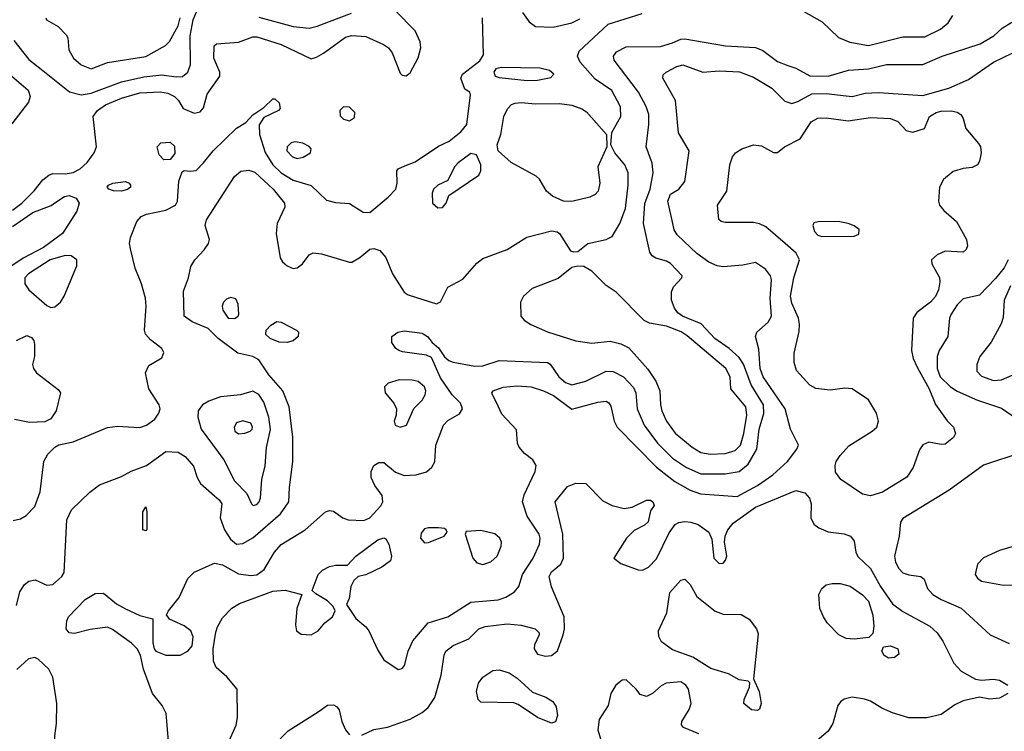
# Model space of a CAD drawing. Extents: x 1173029 to 1307123, y 522559 to 678521.
# Tile 508 of 623: x 1237920 to 1242798, y 640407 to 643935. Entities that reach past the tile are written whole.
import ezdxf

# ---------------------------------------------------------------- set-up
doc = ezdxf.new("R2010")
doc.units = 0

msp = doc.modelspace()

# ---------------------------------------------------------------- linework, layer by layer
at = {"layer": '0CON10XD'}
for points in [[(1237885, 642991.1), (1237931.1, 643025), (1237992.7, 643087.3), (1238035, 643140.8), (1238065, 643164.7), (1238085, 643171.9), (1238145, 643170.7), (1238185, 643177.5), (1238219.5, 643195), (1238255, 643226.7), (1238290, 643275), (1238300.4, 643305), (1238284.6, 643455), (1238305.4, 643485), (1238345, 643512.5), (1238425, 643546), (1238515, 643571.6), (1238617.4, 643577.4), (1238655, 643571.3), (1238687.5, 643555), (1238707.1, 643535), (1238730, 643495), (1238785, 643471.9), (1238815, 643478), (1238831.7, 643498.3), (1238848.6, 643565), (1238912.5, 643655), (1238912.2, 643675), (1238882.5, 643745), (1238883.3, 643805), (1238895, 643815.8), (1239005, 643822.9), (1239075, 643850.8), (1239095, 643850.4), (1239215, 643812.5), (1239365, 643740.8), (1239391.3, 643748.7), (1239425, 643769.4), (1239535, 643848.7), (1239565, 643855.9), (1239635, 643852.1), (1239722.2, 643812.2), (1239746.9, 643795), (1239765, 643770), (1239805, 643670), (1239815, 643660), (1239835, 643656), (1239855, 643671.2), (1239895, 643746.7), (1239906.9, 643795), (1239904.3, 643825), (1239879.4, 643879.4), (1239780.3, 643980.3)], [(1237887.3, 641452.7), (1237925, 641460.8), (1237953.2, 641476.8), (1237995, 641522), (1238022.5, 641595), (1238040.6, 641745), (1238059.7, 641780.3), (1238095, 641816), (1238113.5, 641826.5), (1238185, 641841.8), (1238355, 641913.8), (1238405, 641920.5), (1238485.4, 641915.4), (1238515, 641913.6), (1238549.2, 641925), (1238590, 641955), (1238610, 641985), (1238615.5, 642005), (1238611.2, 642025), (1238560.4, 642105), (1238543.1, 642185), (1238560, 642220), (1238625, 642258), (1238634.2, 642285), (1238624, 642305), (1238567.6, 642347.6), (1238543.6, 642376.4), (1238538.8, 642395), (1238546.9, 642515), (1238543.1, 642555), (1238524.5, 642625), (1238493.2, 642703.2), (1238469, 642799), (1238464.7, 642825), (1238468.6, 642855), (1238500.9, 642935), (1238521.4, 642958.6), (1238549.1, 642970.9), (1238645, 642990.8), (1238692.9, 643015), (1238702.2, 643035), (1238709.4, 643135), (1238725, 643180), (1238735, 643187.5), (1238765, 643183.8), (1238795, 643188), (1238831.4, 643225), (1238878.1, 643285), (1238995, 643396.9), (1239041.2, 643425), (1239075, 643464), (1239130.5, 643499.5), (1239175, 643542.5), (1239185, 643542.5), (1239205, 643522.5), (1239210, 643495), (1239202.5, 643485), (1239129.7, 643450.3), (1239106.6, 643413.4), (1239108.2, 643365), (1239136.1, 643276.1), (1239175, 643216.1), (1239215.3, 643175), (1239275, 643139), (1239365, 643112.5), (1239440.1, 643040.1), (1239485, 643027.9), (1239555, 643024.5), (1239621.2, 642981.2), (1239655, 642978.9), (1239745.3, 643054.7), (1239783.3, 643095), (1239790.6, 643125), (1239788, 643185), (1239795, 643196), (1239828.7, 643211.3), (1239879.1, 643230.9), (1239995, 643307.5), (1240047.6, 643332.4), (1240105, 643378.8), (1240136, 643415), (1240153, 643563), (1240150, 643575), (1240125, 643590), (1240106.2, 643645), (1240114, 643665), (1240199.5, 643730.5), (1240218.8, 643761.2), (1240213.6, 643943.6)], [(1237891.8, 643831.8), (1237965, 643738.2), (1238035, 643683.3), (1238167.3, 643577.3), (1238225, 643562), (1238275, 643570.2), (1238425, 643627.6), (1238535, 643652.4), (1238625, 643661.9), (1238695, 643651.6), (1238726.2, 643653.8), (1238753.4, 643675), (1238767, 643713), (1238765.1, 643855), (1238779.5, 643935), (1238796.5, 643973.5)], [(1237905, 641030), (1237920.9, 641099.1), (1237944.5, 641135.5), (1237965, 641151.4), (1237997.3, 641157.3), (1238055, 641132), (1238085, 641134), (1238129.2, 641175), (1238141.4, 641195), (1238153.8, 641455), (1238177.1, 641505), (1238267.9, 641592.1), (1238315, 641628.6), (1238425, 641669.4), (1238473.3, 641696.7), (1238548, 641725), (1238645, 641794.3), (1238705, 641791.1), (1238740.1, 641770.1), (1238782.2, 641722.2), (1238798.9, 641665), (1238815.3, 641635.3), (1238884.7, 641574.7), (1238908.5, 641555), (1238921.5, 641535), (1238913.2, 641465), (1238934.7, 641405), (1238965, 641359.2), (1238995, 641335.3), (1239025, 641338.7), (1239075, 641366), (1239212.9, 641485), (1239253.1, 641545), (1239256.2, 641615), (1239273.8, 641745), (1239273.2, 641865), (1239255.4, 642015), (1239223.8, 642095), (1239155.3, 642175), (1239105, 642248.5), (1239075, 642265.5), (1239001.3, 642281.3), (1238904, 642355), (1238854.1, 642404.1), (1238775, 642437.5), (1238734.5, 642464.5), (1238731.2, 642588.8), (1238756, 642655), (1238768.3, 642711.7), (1238788, 642745), (1238835, 642794), (1238856, 642825), (1238860, 642845), (1238840, 642915), (1238845, 642942.5), (1238985, 643157.1), (1239015.5, 643184.5), (1239055, 643189.1), (1239085, 643179.6), (1239176.1, 643095), (1239232.7, 643025), (1239233.8, 643005), (1239195.4, 642925), (1239191.5, 642875), (1239211.3, 642755), (1239222.5, 642735), (1239245.2, 642715.2), (1239275, 642701.2), (1239295, 642704.7), (1239320.8, 642725), (1239355, 642770), (1239375, 642779.4), (1239415, 642774.4), (1239555, 642733.3), (1239565, 642733.3), (1239605, 642755.8), (1239655, 642798), (1239675, 642800), (1239705, 642791.2), (1239735, 642756.2), (1239767.5, 642675), (1239825, 642583.8), (1239845, 642570.8), (1239985, 642525.6), (1240005, 642535.8), (1240041.9, 642608.1), (1240115, 642649.2), (1240185, 642727.9), (1240215, 642750.8), (1240334.7, 642795.3), (1240432.4, 642857.6), (1240555, 642888.1), (1240583.1, 642883.1), (1240594.4, 642874.4), (1240649.5, 642789.5), (1240665, 642783.8), (1240685, 642786.2), (1240735, 642826), (1240825, 642845.8), (1240855, 642860), (1240893.3, 642925), (1240920.8, 642999.2), (1240935.4, 643114.6), (1240934.5, 643175), (1240917.5, 643215), (1240869.4, 643275), (1240848.8, 643315), (1240853.8, 643375), (1240899.2, 643455), (1240896.4, 643503.6), (1240853.5, 643583.5), (1240770.8, 643640.7), (1240696.2, 643725), (1240683.8, 643755), (1240691.8, 643778.2), (1240836.4, 643913.6), (1241004.1, 643965.9)], [(1238050, 643945), (1238052.5, 643935), (1238111.7, 643901.7), (1238150.5, 643860.5), (1238158.8, 643845), (1238164.3, 643785), (1238187.1, 643745), (1238225, 643711.5), (1238275, 643691.9), (1238355, 643722.1), (1238545, 643752.5), (1238642.6, 643807.4), (1238663.2, 643826.8), (1238705, 643904), (1238714.6, 643945)], [(1239105, 643947.4), (1239275, 643901.8), (1239355, 643892.4), (1239393.5, 643903.5), (1239563.4, 643966.6)], [(1240410.7, 643970.7), (1240444.5, 643924.5), (1240475, 643901.6), (1240562.8, 643897.2), (1240655, 643918.9), (1240695, 643940)], [(1241805.5, 643975.5), (1241896, 643925), (1241977.4, 643847.4), (1242033.1, 643823.1), (1242125, 643806.5), (1242295, 643850), (1242405, 643850.7), (1242482.6, 643887.4), (1242519.9, 643920.1), (1242543.5, 643955)], [(1238657.2, 640357.2), (1238645.6, 640495), (1238625.8, 640535), (1238578.1, 640595), (1238534, 640715), (1238518.8, 640785), (1238502, 640815), (1238474.5, 640844.5), (1238380.9, 640910.9), (1238355, 640922.9), (1238269.1, 640910.9), (1238192.1, 640892.1), (1238165, 640895.8), (1238150, 640915), (1238154.4, 640955), (1238162.9, 640975), (1238245, 641060), (1238295, 641090.8), (1238335, 641092), (1238399.6, 641039.6), (1238444.6, 641014.6), (1238515, 640981.4), (1238580, 640965), (1238580, 640845), (1238585.9, 640815.9), (1238594.2, 640804.2), (1238645, 640784.4), (1238715, 640784.6), (1238752.9, 640805), (1238775, 640830), (1238779.2, 640875), (1238768, 640905), (1238735, 640929.4), (1238662.4, 640962.4), (1238648, 640985), (1238657.5, 641005), (1238710.2, 641069.8), (1238752.5, 641165), (1238784.1, 641195.9), (1238885, 641241.2), (1238925, 641231.5), (1239005, 641187.5), (1239065, 641178.9), (1239095, 641183.1), (1239131.2, 641208.8), (1239183.1, 641295), (1239215, 641332.5), (1239334.2, 641405.8), (1239435, 641495.7), (1239455, 641502), (1239475, 641498), (1239521.2, 641465), (1239547.5, 641455), (1239625, 641451.8), (1239655.5, 641465), (1239709.6, 641525), (1239720, 641545), (1239716.8, 641576.8), (1239680, 641625), (1239661.2, 641665), (1239661.2, 641695), (1239674, 641725), (1239700.2, 641739.8), (1239725, 641739.4), (1239781.9, 641691.9), (1239825.4, 641675.4), (1239885, 641677.7), (1239935.9, 641694.1), (1239962.7, 641717.3), (1239976.7, 641743.3), (1239981.8, 641825), (1240020, 641925), (1240041.7, 641948.3), (1240099.5, 641980.5), (1240113.5, 642005), (1240104, 642034), (1240063.3, 642075), (1240005, 642158.9), (1239960, 642260), (1239935, 642271.9), (1239817.6, 642287.6), (1239798.8, 642295), (1239783.8, 642305), (1239763.3, 642335), (1239763.3, 642365), (1239793.3, 642385), (1239825, 642393.1), (1239915, 642381.1), (1239940.8, 642365), (1239964.3, 642334.3), (1239995, 642308), (1240025, 642264.2), (1240045.9, 642245.9), (1240067.7, 642237.7), (1240175, 642217.7), (1240215, 642219.2), (1240295.6, 642245.6), (1240535, 642236), (1240547.9, 642227.9), (1240591.8, 642165), (1240625, 642136.5), (1240655, 642125.3), (1240725, 642143.5), (1240825, 642192.7), (1240860.6, 642190.6), (1240911.1, 642165), (1240961.7, 642111.7), (1240972.7, 642085), (1240978.7, 642005), (1241014.1, 641925), (1241079.4, 641835), (1241155, 641761.9), (1241224.2, 641714.2), (1241295, 641682.9), (1241415, 641683.3), (1241485, 641695.3), (1241529.2, 641730.8), (1241572.9, 641805), (1241583.3, 641905), (1241607.2, 641982.8), (1241604.8, 642025), (1241543.5, 642125), (1241506.9, 642226.9), (1241485, 642259.4), (1241434.5, 642304.5), (1241364, 642355), (1241296.4, 642426.4), (1241203.3, 642465), (1241181.3, 642481.3), (1241164, 642505), (1241149.2, 642545), (1241149.2, 642585), (1241160, 642610), (1241201.2, 642655), (1241202, 642665), (1241145, 642725.8), (1241125, 642737.5), (1241072.3, 642752.3), (1241053.8, 642763.8), (1241041.8, 642781.8), (1241010.3, 642925), (1241016.6, 643023.4), (1241043.7, 643095), (1241058.4, 643175), (1241054.4, 643224.4), (1241023.2, 643305), (1241037.5, 643415), (1241036.7, 643465), (1241024, 643505), (1240985.5, 643575.5), (1240865.6, 643735), (1240862.9, 643755), (1240877.5, 643775), (1240925, 643800), (1241095, 643802.7), (1241155, 643819.6), (1241195, 643838.8), (1241215, 643840.8), (1241417.5, 643805), (1241565, 643797.5), (1241601.7, 643781.7), (1241675, 643728.2), (1241725, 643707.7), (1241765, 643695.4), (1241835, 643656.9), (1241925.2, 643654.8), (1242025.7, 643684.3), (1242125, 643690.8), (1242215, 643712.2), (1242395, 643712.2), (1242490, 643755), (1242679.2, 643815), (1242747.1, 643855), (1242787.8, 643892.2), (1242835, 643922.2)], [(1239285.9, 640934.1), (1239291.2, 640905), (1239315, 640889.2), (1239365, 640885.6), (1239399.2, 640905), (1239432.5, 640945), (1239470, 640975), (1239482.5, 641005), (1239472.5, 641025), (1239445, 641053.3), (1239387.7, 641087.7), (1239370, 641105), (1239399.4, 641185), (1239420, 641205), (1239455, 641224.4), (1239485, 641231.4), (1239545, 641230), (1239585.8, 641275), (1239695, 641356.5), (1239725, 641366.7), (1239735, 641360.8), (1239749.1, 641335), (1239762.7, 641275), (1239757.3, 641252.7), (1239715, 641220), (1239635, 641182), (1239596.4, 641173.6), (1239576.1, 641153.9), (1239561.2, 641125), (1239552.5, 641065), (1239540, 641035), (1239586.3, 640966.3), (1239635, 640925.6), (1239650.5, 640905), (1239695, 640810), (1239725, 640762), (1239795, 640713.3), (1239815, 640717.5), (1239827, 640733), (1239844.4, 640805), (1239867.5, 640855), (1239944.5, 640945.5), (1240041.2, 640975), (1240155, 641047.8), (1240290.7, 641059.3), (1240328, 641072), (1240372, 641098), (1240392.9, 641125), (1240412.1, 641185), (1240464.6, 641265), (1240496.1, 641335), (1240499.3, 641365), (1240494.6, 641385), (1240434.1, 641474.1), (1240411.2, 641545), (1240420.2, 641579.8), (1240474.4, 641695), (1240479.4, 641725), (1240463, 641753), (1240421.4, 641785), (1240394.3, 641815), (1240387.1, 641835), (1240381.3, 641901.3), (1240308.6, 641978.6), (1240280.4, 642040.4), (1240262, 642075), (1240260, 642085), (1240266.2, 642095), (1240315, 642112.7), (1240385, 642120), (1240455, 642114.7), (1240515, 642095.3), (1240565, 642071.2), (1240655, 642004.3), (1240785, 642039.2), (1240825, 642044.4), (1240839.4, 642035), (1240848.8, 642018.8), (1240865.4, 641945), (1240880, 641915), (1241075.8, 641715.8), (1241165.5, 641645.5), (1241242.5, 641602.5), (1241293.9, 641583.9), (1241475, 641570.7), (1241575.5, 641625), (1241651.5, 641678.5), (1241723.5, 641745), (1241770, 641805), (1241778.6, 641825), (1241739.5, 641905), (1241711.9, 642005), (1241603.9, 642165), (1241589.1, 642205), (1241581.5, 642301.5), (1241565.7, 642365), (1241572.5, 642385), (1241628.1, 642435), (1241645.5, 642465), (1241638, 642555), (1241644.6, 642644.6), (1241639.1, 642665), (1241615, 642698.1), (1241565, 642731.9), (1241502.8, 642717.2), (1241405, 642708.9), (1241375, 642714.7), (1241335, 642733.2), (1241275, 642775.3), (1241178.1, 642868.1), (1241163.3, 642893.2), (1241155.9, 642925), (1241131.9, 643035), (1241145, 643070), (1241186.2, 643095), (1241215, 643132.5), (1241237.8, 643285), (1241183.5, 643373.5), (1241169.5, 643535), (1241106.7, 643645), (1241108.6, 643661.4), (1241123.1, 643675), (1241176.3, 643703.7), (1241205, 643710.7), (1241305, 643675.4), (1241385, 643682.2), (1241486.9, 643676.9), (1241555, 643650.9), (1241646.5, 643595), (1241711.4, 643531.4), (1241745, 643520), (1241775, 643528.8), (1241845, 643568.1), (1241915, 643569.5), (1242015, 643557.5), (1242045, 643554.6), (1242109.3, 643570.7), (1242175, 643573.9), (1242395, 643559.5), (1242524.2, 643595.8), (1242621.3, 643638.7), (1242745, 643724.7), (1242839.8, 643770.2)], [(1240435, 643632.9), (1240485, 643634.7), (1240551.1, 643648.9), (1240565.8, 643665), (1240545, 643683.1), (1240497.5, 643695), (1240305, 643698.8), (1240279.3, 643690.7), (1240270, 643675), (1240276.7, 643655), (1240295, 643648.6), (1240435, 643632.9)], [(1237882, 643655), (1237961.9, 643585), (1237972.9, 643555), (1237963.6, 643526.4), (1237882.1, 643417.9)], [(1239555, 643434.4), (1239579.4, 643450.6), (1239581.1, 643475), (1239555, 643501.9), (1239525, 643502.9), (1239507.1, 643485), (1239508.3, 643458.3), (1239525, 643441.1), (1239555, 643434.4)], [(1240655, 643033.8), (1240615, 643035.5), (1240559.4, 643059.4), (1240530.8, 643085), (1240495, 643143.8), (1240479.3, 643159.3), (1240355, 643226.4), (1240290.4, 643285), (1240286.2, 643315), (1240303.2, 643365), (1240319.1, 643455), (1240336.5, 643493.5), (1240356.2, 643513.8), (1240375, 643521.8), (1240405, 643523.7), (1240475, 643518.1), (1240595, 643520), (1240655, 643511.2), (1240705, 643493.5), (1240728.4, 643478.4), (1240826.7, 643365), (1240828.8, 643305), (1240784.6, 643205), (1240794.1, 643125), (1240785.4, 643085), (1240771.1, 643068.9), (1240745.2, 643054.8), (1240655, 643033.8)], [(1242135, 641574.5), (1242095, 641582.5), (1241988, 641655), (1241962.4, 641692.4), (1241960, 641725), (1241965.6, 641745), (1241985, 641774.3), (1242028.3, 641821.7), (1242144, 641895), (1242166, 641915), (1242175.7, 641945), (1242165.5, 641985), (1242125, 642050), (1242045, 642104.3), (1242007.9, 642107.9), (1241935, 642098.9), (1241865, 642106.7), (1241835, 642123.1), (1241768.6, 642195), (1241757.5, 642235), (1241757.7, 642282.3), (1241781.7, 642388.3), (1241784.3, 642425.7), (1241778.5, 642455), (1241745, 642529.2), (1241738.6, 642565), (1241754.8, 642655.2), (1241783.3, 642745), (1241766.9, 642776.9), (1241712.5, 642825), (1241617.3, 642907.3), (1241585, 642923.5), (1241555, 642929.5), (1241415, 642929.2), (1241395, 642934.2), (1241384, 642945), (1241377.1, 643015), (1241424.4, 643085), (1241438.5, 643215), (1241451.9, 643255), (1241465.8, 643275), (1241498, 643295), (1241555.3, 643314.7), (1241595, 643309.1), (1241655, 643276), (1241675, 643276.2), (1241708.6, 643305), (1241786.2, 643343.8), (1241841.1, 643428.9), (1241875, 643447.3), (1241915, 643448.8), (1242025, 643433.4), (1242135, 643449.3), (1242234.7, 643444.7), (1242271.1, 643431.1), (1242312, 643385), (1242345, 643378.1), (1242403.3, 643395), (1242428, 643455), (1242460, 643475), (1242485, 643482.1), (1242535, 643482.7), (1242565, 643476.4), (1242582.5, 643465), (1242594.3, 643445), (1242606.9, 643395), (1242670.8, 643320.8), (1242680, 643305), (1242683.6, 643275), (1242675, 643233.3), (1242665, 643216), (1242638.3, 643201.7), (1242595, 643197.8), (1242545, 643181.9), (1242497.6, 643142.4), (1242476.5, 643105), (1242472.7, 643035), (1242477.8, 643015), (1242498.8, 642988.8), (1242560.6, 642935), (1242611.1, 642845), (1242616.5, 642813.5), (1242610, 642795), (1242595, 642782), (1242505, 642787.1), (1242465, 642769.4), (1242437.5, 642745), (1242438.6, 642725), (1242477.5, 642657.5), (1242479.4, 642635), (1242472.5, 642595), (1242456.9, 642563.1), (1242432.5, 642535), (1242365, 642483.3), (1242346.4, 642455), (1242338.4, 642295), (1242346.5, 642255), (1242368.5, 642208.5), (1242425.2, 642105), (1242457.8, 642027.8), (1242515, 641946.2), (1242546.7, 641915), (1242556.4, 641883.6), (1242546.4, 641863.6), (1242505, 641831.2), (1242485, 641828.8), (1242425, 641840), (1242395, 641828), (1242378.3, 641801.7), (1242347.5, 641715), (1242315, 641667.5), (1242195, 641592.2), (1242135, 641574.5)], [(1238635, 643240.8), (1238611.1, 643265), (1238601.8, 643305), (1238620, 643325), (1238665, 643328.1), (1238687.9, 643307.9), (1238689.2, 643270.8), (1238665, 643241.2), (1238635, 643240.8)], [(1239295, 643247.5), (1239325, 643253.1), (1239360.8, 643275), (1239364.2, 643295), (1239355, 643307.1), (1239322.6, 643322.6), (1239285, 643329.3), (1239265, 643323.8), (1239244.7, 643305.3), (1239244.6, 643285), (1239271.4, 643255), (1239295, 643247.5)], [(1239992.4, 643002.4), (1240015, 643004.2), (1240033.8, 643025), (1240046.1, 643063.9), (1240195.5, 643164.5), (1240204.4, 643185), (1240205.3, 643215), (1240183.3, 643265), (1240155, 643271.2), (1240093.3, 643225), (1240074.3, 643205.7), (1240041.7, 643138.3), (1239992.5, 643115), (1239970, 643095), (1239963.8, 643075), (1239966.2, 643025), (1239992.4, 643002.4)], [(1238425, 643085.6), (1238385, 643087.1), (1238362.5, 643095), (1238353.3, 643105), (1238360, 643115), (1238382.5, 643125), (1238445, 643132.5), (1238463.3, 643125), (1238468.8, 643115), (1238468.8, 643105), (1238455, 643093.1), (1238425, 643085.6)], [(1237885, 642910), (1237985, 642979.2), (1238075.7, 643014.3), (1238099.5, 643030.5), (1238141.9, 643058.1), (1238165, 643062.7), (1238200, 643050), (1238215.3, 643025.3), (1238203.1, 642985), (1238131.6, 642875), (1238039.1, 642805), (1237937.6, 642752.4), (1237841, 642689)], [(1241895, 642860), (1242055, 642862.5), (1242078.3, 642871.7), (1242080, 642895), (1242053.6, 642913.6), (1242025, 642923.8), (1241975, 642933.8), (1241876.4, 642933.6), (1241855, 642927.5), (1241850, 642915), (1241857.5, 642885), (1241875, 642867.5), (1241895, 642860)], [(1238075, 642508.8), (1238095, 642511.8), (1238121.8, 642535), (1238140, 642565), (1238203.8, 642715), (1238202.7, 642745), (1238175, 642764.1), (1238145, 642765.7), (1238071.5, 642745), (1237964.6, 642675), (1237946.1, 642655), (1237946.2, 642625), (1237965.5, 642595), (1238055, 642518.5), (1238075, 642508.8)], [(1241340.7, 641780.7), (1241415, 641784.7), (1241465, 641799.7), (1241490.5, 641825), (1241507, 641883), (1241522.5, 641975), (1241518.4, 642015), (1241443.8, 642105), (1241440.4, 642165), (1241418.7, 642205), (1241227.4, 642367.4), (1241196.8, 642386.8), (1241125, 642415.6), (1241040.7, 642430.7), (1241013.7, 642443.7), (1240874.6, 642584.6), (1240825, 642617.5), (1240755, 642688.6), (1240715, 642711.4), (1240685, 642712.9), (1240655, 642705.8), (1240587.6, 642652.4), (1240458.5, 642601.5), (1240415.6, 642565), (1240400.6, 642535), (1240403.1, 642465), (1240419.2, 642445), (1240453, 642423), (1240535, 642387.8), (1240675, 642342.6), (1240755, 642331.2), (1240845, 642340.8), (1240898.1, 642328.1), (1240938.7, 642308.7), (1241031.8, 642201.8), (1241072.5, 642142.5), (1241092, 642095), (1241094.7, 642025), (1241102, 641995), (1241125.2, 641945.2), (1241167.7, 641885), (1241251.8, 641815), (1241295, 641789.3), (1241340.7, 641780.7)], [(1242817.2, 642745), (1242797.8, 642705), (1242755, 642651.3), (1242675, 642570), (1242595, 642551.1), (1242565, 642521.1), (1242534.7, 642475), (1242526.6, 642455), (1242518.2, 642365), (1242475, 642295.7), (1242465.3, 642265), (1242465.7, 642205), (1242480.3, 642165), (1242531.8, 642115), (1242565, 642093.4), (1242665, 642049.4), (1242785, 642008.8), (1242858.5, 641958.5)], [(1242829.5, 642615), (1242797.4, 642545), (1242792.2, 642457.8), (1242782.9, 642427.1), (1242733.2, 642336.8), (1242676.7, 642265), (1242662.5, 642225), (1242662.4, 642192.4), (1242685, 642167.3), (1242745, 642146), (1242785, 642148.7), (1242875, 642188.5)], [(1238985, 642452.9), (1239002, 642465), (1239005.7, 642475), (1239002.5, 642525), (1238991.2, 642551.2), (1238965, 642558), (1238945, 642550), (1238930, 642535), (1238923.8, 642515), (1238926.7, 642495), (1238952.5, 642455), (1238985, 642452.9)], [(1239245, 642334.5), (1239205, 642336.9), (1239160.6, 642355), (1239140, 642375), (1239142.1, 642395), (1239165, 642421.1), (1239195, 642439.4), (1239215, 642435.7), (1239291.2, 642395), (1239302, 642385), (1239299.2, 642365), (1239275, 642342.9), (1239245, 642334.5)], [(1237905, 642343.8), (1237955, 642370), (1237979.5, 642359.5), (1237990, 642345), (1237993.8, 642325), (1237993.8, 642265), (1237984, 642225), (1237988, 642205), (1238004, 642185), (1238111.7, 642101.7), (1238123.3, 642085), (1238100.9, 641995), (1238075, 641955.7), (1238045, 641941.4), (1237968.3, 641938.3), (1237895, 641953.5)], [(1239805, 641914.2), (1239836.2, 641925), (1239873.4, 642006.6), (1239915, 642048.6), (1239929.1, 642075), (1239932.4, 642095), (1239926.5, 642115), (1239895, 642140.9), (1239865, 642147.9), (1239801.1, 642148.9), (1239746.6, 642133.4), (1239728, 642115), (1239730.6, 642085), (1239774.5, 642034.5), (1239787.5, 642005), (1239786, 641975), (1239776.2, 641945), (1239780, 641925), (1239805, 641914.2)], [(1239076.7, 641526.7), (1239095, 641531.1), (1239107.3, 641545), (1239113.8, 641565), (1239119.6, 641655), (1239137, 641723), (1239143.3, 641813.3), (1239163.4, 641903.4), (1239154.2, 641964.2), (1239129.1, 642039.1), (1239105, 642076.2), (1239075, 642093.3), (1239014.3, 642075.7), (1238915, 642064.7), (1238856.8, 642043.2), (1238825.3, 642024.7), (1238804.4, 641995), (1238803.3, 641965), (1238820, 641905), (1238932.4, 641752.4), (1238985, 641649.4), (1239045.8, 641585.8), (1239068.1, 641535), (1239076.7, 641526.7)], [(1239005, 641881.8), (1239035, 641884.6), (1239062, 641895), (1239071.4, 641905), (1239074.3, 641915), (1239065.6, 641935), (1239025, 641945.5), (1238995, 641935.7), (1238982.7, 641915), (1238986.7, 641895), (1239005, 641881.8)], [(1242885, 641789.6), (1242695, 641725.8), (1242525, 641602), (1242295, 641462), (1242283.9, 641443.9), (1242277.5, 641375), (1242254.6, 641275.4), (1242258.5, 641245), (1242275, 641214), (1242295, 641192.9), (1242325, 641181.9), (1242385, 641173.8), (1242400.7, 641160.7), (1242418, 641115), (1242444, 641085), (1242485, 641060), (1242585, 641018.1), (1242728.6, 640885), (1242821.7, 640841.7)], [(1239615, 640388), (1239675, 640415.7), (1239742.4, 640427.6), (1239855, 640467.5), (1239915, 640499.5), (1239944.4, 640525), (1239977.5, 640575), (1240008.9, 640685), (1240022.5, 640785), (1240031.9, 640805), (1240067.4, 640832.6), (1240145.4, 640864.6), (1240195.7, 640915), (1240226.1, 640926.1), (1240335, 640939.7), (1240405, 640933.2), (1240473.3, 640915), (1240493.8, 640895), (1240493.8, 640885), (1240471.2, 640835), (1240468.8, 640815), (1240485, 640790), (1240525, 640780), (1240555, 640782.5), (1240583.9, 640806.1), (1240612, 640885), (1240619.2, 640915), (1240617.5, 640975), (1240555, 641123.8), (1240544.2, 641175), (1240555, 641197.1), (1240601.1, 641235), (1240614.6, 641265), (1240611.6, 641385), (1240572.5, 641545), (1240635, 641620.6), (1240675, 641637.5), (1240725, 641636), (1240809.1, 641549.1), (1240855, 641526.7), (1240915, 641512.2), (1240955, 641517.5), (1241025, 641553.3), (1241045, 641553.3), (1241056.7, 641545), (1241063, 641527), (1241045, 641500), (1241034.1, 641445.9), (1241015, 641428.8), (1240965, 641402), (1240926, 641365), (1240863.3, 641265), (1240898.3, 641238.3), (1240985, 641207.8), (1241005.7, 641205.7), (1241035, 641220), (1241075, 641262.5), (1241138.7, 641391.3), (1241167.1, 641432.9), (1241185, 641442.5), (1241213.2, 641446.8), (1241245.9, 641444.1), (1241281.7, 641431.7), (1241334.2, 641395), (1241349.7, 641359.7), (1241358.9, 641265), (1241385, 641238.9), (1241405, 641240.6), (1241417.5, 641255), (1241423.6, 641275), (1241412.5, 641345), (1241415.5, 641375), (1241429.1, 641405), (1241455, 641438.9), (1241565, 641518.9), (1241765, 641601.2), (1241809.3, 641589.3), (1241833.4, 641563.4), (1241841.1, 641535), (1241839.1, 641465), (1241854.1, 641434.1), (1241879.2, 641415), (1241925, 641395.4), (1242005.4, 641385.4), (1242036, 641375), (1242055, 641350), (1242063.3, 641295), (1242073.3, 641273.3), (1242134.8, 641214.8), (1242185, 641124.6), (1242245, 641038.5), (1242295, 641000.9), (1242428.5, 640928.5), (1242465.2, 640895.2), (1242493.4, 640853.4), (1242547.5, 640745), (1242585, 640704.3), (1242655.4, 640665.4), (1242685, 640660), (1242745.5, 640665.5), (1242775, 640661.1), (1242816, 640635)], [(1238545, 641400), (1238530, 641405), (1238530, 641495), (1238545, 641520), (1238550, 641495), (1238550, 641405), (1238545, 641400)], [(1239925, 641341.4), (1239945, 641343.1), (1240022.5, 641375), (1240037.5, 641395), (1240032.5, 641405), (1240025, 641412.5), (1239995, 641416.2), (1239945, 641416), (1239925, 641410), (1239908.8, 641388.8), (1239905.7, 641365), (1239925, 641341.4)], [(1240215, 641234.5), (1240255, 641247.1), (1240285, 641276), (1240305.5, 641325), (1240306.7, 641345), (1240299.4, 641365), (1240275, 641386.7), (1240205, 641402.9), (1240133, 641397), (1240127.5, 641385), (1240164.5, 641265), (1240185, 641242.5), (1240215, 641234.5)], [(1242853.4, 641326.6), (1242775, 641303.3), (1242695, 641267.1), (1242665.7, 641235), (1242654.5, 641185), (1242665.4, 641165.4), (1242685, 641151.1), (1242795, 641131.5), (1242867.7, 641132.3)], [(1241575, 640510), (1241545, 640512.9), (1241508, 640545), (1241508.8, 640565), (1241536.7, 640625), (1241537.5, 640647.5), (1241530, 640655), (1241485, 640662), (1241431.1, 640691.1), (1241345, 640717.5), (1241254.7, 640774.7), (1241155, 640810.4), (1241099.7, 640849.7), (1241086.4, 640876.4), (1241085.5, 640905), (1241127.1, 640995), (1241140.8, 641095), (1241195, 641156.2), (1241215, 641161.2), (1241241.2, 641135), (1241275.6, 641075), (1241365, 641003.1), (1241405, 640987.7), (1241495, 640985.5), (1241533.5, 640963.5), (1241570, 640915), (1241579.5, 640889.5), (1241556.4, 640666.4), (1241584, 640605), (1241592.9, 640545), (1241585, 640516.7), (1241575, 640510)], [(1238952.1, 640345), (1238992.4, 640437.6), (1239000, 640475), (1238996.9, 640615), (1238946.4, 640676.4), (1238893, 640723), (1238880, 640755), (1238878.6, 640815), (1238892.1, 640897.9), (1238900, 640925), (1238925, 640970), (1238971.9, 641018.1), (1239009.3, 641040.7), (1239175, 641102.2), (1239236, 641106), (1239317.5, 641085), (1239292.9, 641015), (1239285.9, 640934.1)], [(1242055, 640863.1), (1242015, 640867.1), (1241978.8, 640885), (1241921.2, 640945), (1241902, 640975), (1241884, 641015), (1241880, 641085), (1241894, 641115), (1241915, 641132.5), (1241945, 641140), (1241985, 641139.4), (1242035, 641126.9), (1242095, 641084.3), (1242125, 641051.9), (1242147.2, 640982.8), (1242151.8, 640928.2), (1242147.5, 640892.5), (1242127.5, 640872.5), (1242055, 640863.1)], [(1242225, 640770), (1242202.3, 640782.3), (1242192, 640805), (1242200, 640825), (1242235, 640830), (1242270, 640815), (1242275, 640790), (1242255, 640772), (1242225, 640770)], [(1237885, 640058.2), (1237943.4, 640086.6), (1237970.9, 640119.1), (1238015, 640230), (1238085, 640260), (1238100, 640285), (1238094.3, 640384.3), (1238102.7, 640445), (1238104.4, 640544.4), (1238084.4, 640675), (1238064, 640715), (1238011.2, 640765), (1237995, 640772), (1237964.5, 640765.5), (1237906.8, 640713.2)], [(1240555, 640447.8), (1240485, 640475.5), (1240389.5, 640539.5), (1240367.8, 640547.8), (1240205, 640551.2), (1240192, 640565), (1240183.1, 640605), (1240193.3, 640645), (1240215, 640675.8), (1240265, 640708.2), (1240295, 640712.1), (1240345, 640696.5), (1240385, 640670), (1240460.4, 640600.4), (1240526.6, 640576.6), (1240561.9, 640555), (1240577.9, 640527.9), (1240585.5, 640485), (1240575, 640454.3), (1240555, 640447.8)], [(1241285, 640394.6), (1241208.8, 640425), (1241199.5, 640439.5), (1241200, 640455), (1241237.8, 640515), (1241246.5, 640545), (1241234.4, 640615), (1241220.6, 640635), (1241195, 640652.2), (1241123.3, 640645), (1241097.6, 640632.4), (1241055, 640594), (1241025, 640580), (1240995, 640588.8), (1240974.2, 640615), (1240925, 640662.5), (1240905, 640660.8), (1240873.8, 640635), (1240849.2, 640595), (1240835.8, 640535), (1240791.9, 640465), (1240784, 640415), (1240803, 640353)], [(1242815.5, 640594.5), (1242775, 640571.4), (1242727, 640567), (1242675, 640575.6), (1242595, 640557.5), (1242552.4, 640537.6), (1242485, 640490.9), (1242415, 640474.4), (1242325, 640474.3), (1242245, 640498.2), (1242192.2, 640522.2), (1242135, 640556.2), (1242105, 640565.5), (1242045, 640575.6), (1242005, 640566.9), (1241986.4, 640553.6), (1241974.2, 640535), (1241949.5, 640445), (1241925, 640407.1), (1241840, 640335)], [(1239210.6, 640369.4), (1239250.6, 640409.4), (1239403.9, 640506.1), (1239445, 640537.1), (1239475, 640537.5), (1239490.3, 640530.3), (1239503.2, 640513.2), (1239516.7, 640455), (1239534.7, 640414.7), (1239555, 640390)]]:
    msp.add_lwpolyline(points, dxfattribs=at)

doc.saveas('drawing.dxf')
